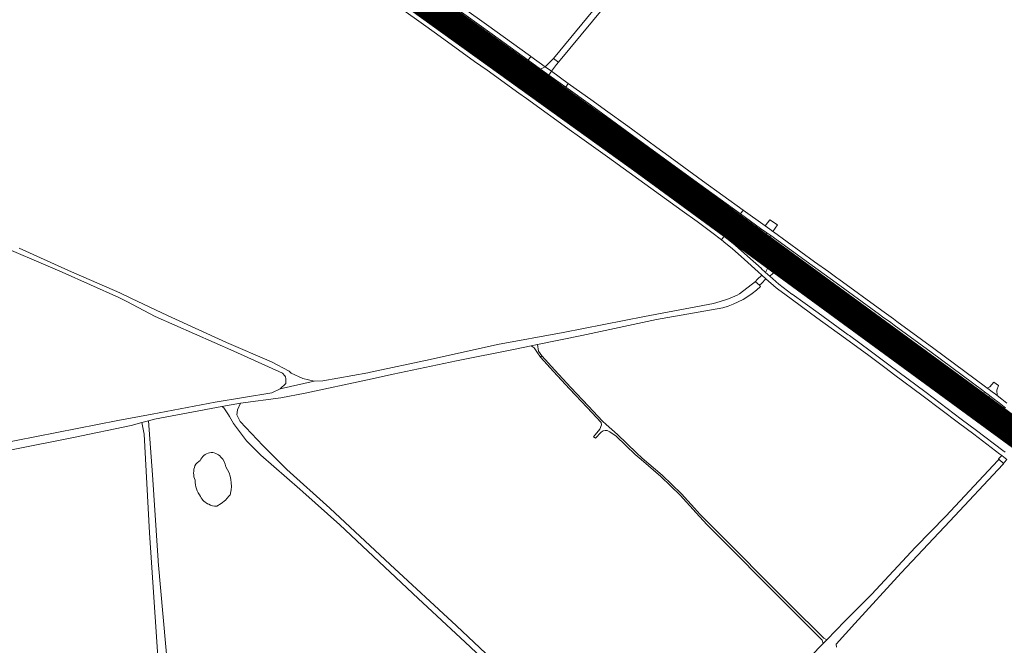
# Model space of a CAD drawing. Header units: metres. Extents: x 166325 to 190320, y 381923 to 404576.
# Tile 667 of 1056: x 172070 to 172601, y 399237 to 399574. Entities that reach past the tile are written whole.
import ezdxf

# ---------------------------------------------------------------- set-up
doc = ezdxf.new("R2010")
doc.units = ezdxf.units.M
for name, color, linetype, lineweight in [('B-WE-OG-WATER_MEER-GV', 8, 'Continuous', 18), ('B-WE-VH-VERHARDING_ASFALT-GV', 8, 'Continuous', 18), ('B-WE-VH-VERHARDING_BETON-GV', 8, 'Continuous', 18), ('B-WE-VH-VERHARDING_BETONSTRAATSTEEN-GV', 8, 'Continuous', 18), ('B-WE-VH-VERHARDING_FUNDERING_ZAND-GV', 8, 'Continuous', 18), ('B-WE-VH-VERHARDING_N-WEG', 8, 'Continuous', 18)]:
    doc.layers.add(name, color=color, linetype=linetype, lineweight=lineweight)

msp = doc.modelspace()

# ---------------------------------------------------------------- linework, layer by layer
at = {"layer": 'B-WE-OG-WATER_MEER-GV'}
for points in [[(172178.67, 399338.26, 0.5839135), (172167.558, 399336.355)], [(172181.33, 399332.995, 0.1545866), (172178.67, 399338.26)], [(172181.33, 399332.995, 0.1545866), (172178.67, 399338.26)], [(172164.677, 399333.593, 0.1886382), (172164.698, 399325.697)], [(172167.558, 399336.355, 0.1589583), (172164.677, 399333.593)], [(172183.843, 399318.707, 0.2068221), (172181.33, 399332.995)], [(172164.698, 399325.697, 0.1544208), (172167.704, 399316.914)], [(172167.704, 399316.914, 0.1829502), (172172.085, 399312.765)], [(172182.944, 399317.231, 0.3963605), (172183.843, 399318.707)], [(172182.944, 399317.231, 0.3963605), (172183.843, 399318.707)], [(172172.085, 399312.765, 0.1491211), (172176.382, 399311.706)], [(172172.085, 399312.765, 0.1491211), (172176.382, 399311.706)]]:
    msp.add_lwpolyline(points, format="xyb", dxfattribs=at)
at = {"layer": 'B-WE-OG-WATER_MEER-GV', "flags": 128}
msp.add_lwpolyline([(172176.382, 399311.706), (172178.855, 399313.189), (172181.061, 399315.046), (172182.944, 399317.231)], dxfattribs=at)
at = {"layer": 'B-WE-VH-VERHARDING_ASFALT-GV', "flags": 128}
for points in [[(172774.7, 399859.612), (172782.068, 399865.1), (172784.521, 399866.836), (172788.154, 399869.407), (172804.363, 399880.877), (172809.565, 399884.558), (172810.22, 399885.022), (172808.599, 399887.241), (172781.134, 399868.12), (172773.881, 399863.071), (172728.578, 399831.532), (172717.684, 399824.079), (172698.713, 399811.142), (172691.154, 399805.987), (172459.121, 399647.732), (172444.52, 399637.686), (172413.891, 399616.611), (172407.211, 399611.211), (172400.013, 399604.293), (172379.261, 399578.821), (172358.109, 399553.151), (172360.26, 399551.47), (172360.755, 399551.083), (172402.801, 399601.751)], [(172774.7, 399859.612), (172782.068, 399865.1), (172784.521, 399866.836), (172788.154, 399869.407), (172804.363, 399880.877), (172809.565, 399884.558), (172810.22, 399885.022), (172808.599, 399887.241), (172781.134, 399868.12), (172773.881, 399863.071), (172728.578, 399831.532), (172717.684, 399824.079), (172698.713, 399811.142), (172691.154, 399805.987), (172459.121, 399647.732), (172444.52, 399637.686), (172413.891, 399616.611), (172407.211, 399611.211), (172400.013, 399604.293), (172379.261, 399578.821), (172358.109, 399553.151), (172360.26, 399551.47), (172360.755, 399551.083), (172402.801, 399601.751)], [(172290.68, 399577.882), (172298.423, 399572.321), (172320.026, 399557.013), (172324.164, 399554.059), (172336.856, 399544.822), (172340.531, 399550.026), (172333.611, 399554.86), (172322.034, 399563.2), (172304.866, 399575.469)], [(172290.68, 399577.882), (172298.423, 399572.321), (172320.026, 399557.013), (172324.164, 399554.059), (172336.856, 399544.822), (172340.531, 399550.026), (172333.611, 399554.86), (172322.034, 399563.2), (172304.866, 399575.469)], [(172612.834, 399351.611), (172591.936, 399367.621), (172587.316, 399371.052), (172581.935, 399375.166), (172559.972, 399391.405), (172538.166, 399407.417), (172537.813, 399407.672), (172523.633, 399417.928), (172500.767, 399434.491), (172486.145, 399444.955), (172474.517, 399453.164), (172468.577, 399457.553), (172467.547, 399458.291), (172458.426, 399464.957), (172456.711, 399466.197), (172456.545, 399465.966), (172454.823, 399463.58), (172453.122, 399461.222), (172453.017, 399461.077), (172457.606, 399457.778), (172472.504, 399446.869), (172482.327, 399439.868), (172492.115, 399432.819), (172516.358, 399415.256), (172533.989, 399402.418), (172555.922, 399386.471), (172578.293, 399369.892), (172588.21, 399362.491), (172590.759, 399360.549), (172595.558, 399356.888), (172605.955, 399348.729)], [(172612.834, 399351.611), (172591.936, 399367.621), (172587.316, 399371.052), (172581.935, 399375.166), (172559.972, 399391.405), (172538.166, 399407.417), (172537.813, 399407.672), (172523.633, 399417.928), (172500.767, 399434.491), (172486.145, 399444.955), (172474.517, 399453.164), (172468.577, 399457.553), (172467.547, 399458.291), (172458.426, 399464.957), (172456.711, 399466.197), (172456.545, 399465.966), (172454.823, 399463.58), (172453.122, 399461.222), (172453.017, 399461.077), (172457.606, 399457.778), (172472.504, 399446.869), (172482.327, 399439.868), (172492.115, 399432.819), (172516.358, 399415.256), (172533.989, 399402.418), (172555.922, 399386.471), (172578.293, 399369.892), (172588.21, 399362.491), (172590.759, 399360.549), (172595.558, 399356.888), (172605.955, 399348.729)]]:
    msp.add_lwpolyline(points, dxfattribs=at)
for points in [[(172345.796, 399554.247), (172344.447, 399552.229), (172351.113, 399547.416), (172353.705, 399548.611)], [(172345.796, 399554.247), (172344.447, 399552.229), (172351.113, 399547.416), (172353.705, 399548.611)], [(172358.109, 399553.151), (172356.873, 399551.895), (172355.506, 399550.376), (172353.705, 399548.611), (172357.1, 399546.216), (172359.796, 399549.806), (172360.755, 399551.083), (172360.26, 399551.47)], [(172358.109, 399553.151), (172356.873, 399551.895), (172355.506, 399550.376), (172353.705, 399548.611), (172357.1, 399546.216), (172359.796, 399549.806), (172360.755, 399551.083), (172360.26, 399551.47)], [(172351.113, 399547.416), (172348.957, 399547.346), (172346.416, 399547.292), (172344.191, 399547.755), (172343.215, 399548.151), (172340.531, 399550.026), (172336.856, 399544.822), (172346.664, 399537.685), (172348.562, 399536.277), (172359.998, 399528.126), (172363.522, 399533.333), (172356.994, 399538.077), (172356.001, 399539.105), (172355.505, 399540.33), (172355.307, 399541.994), (172355.664, 399544.199)], [(172351.113, 399547.416), (172348.957, 399547.346), (172346.416, 399547.292), (172344.191, 399547.755), (172343.215, 399548.151), (172340.531, 399550.026), (172336.856, 399544.822), (172346.664, 399537.685), (172348.562, 399536.277), (172359.998, 399528.126), (172363.522, 399533.333), (172356.994, 399538.077), (172356.001, 399539.105), (172355.505, 399540.33), (172355.307, 399541.994), (172355.664, 399544.199)], [(172353.705, 399548.611), (172351.113, 399547.416), (172355.664, 399544.199), (172357.1, 399546.216)], [(172353.705, 399548.611), (172351.113, 399547.416), (172355.664, 399544.199), (172357.1, 399546.216)], [(172357.1, 399546.216), (172355.664, 399544.199), (172364.765, 399537.687), (172366.116, 399539.691)], [(172357.1, 399546.216), (172355.664, 399544.199), (172364.765, 399537.687), (172366.116, 399539.691)], [(172379.714, 399521.566), (172375.537, 399524.601), (172363.522, 399533.333), (172359.998, 399528.126), (172371.942, 399519.614), (172375.19, 399517.27), (172394.636, 399503.214), (172408.574, 399493.014), (172409.325, 399492.464), (172427.322, 399479.549), (172453.017, 399461.077), (172453.122, 399461.222), (172454.823, 399463.58), (172456.545, 399465.966), (172456.711, 399466.197), (172441.65, 399477.087), (172422.9, 399490.603), (172396.994, 399509.094)], [(172379.714, 399521.566), (172375.537, 399524.601), (172363.522, 399533.333), (172359.998, 399528.126), (172371.942, 399519.614), (172375.19, 399517.27), (172394.636, 399503.214), (172408.574, 399493.014), (172409.325, 399492.464), (172427.322, 399479.549), (172453.017, 399461.077), (172453.122, 399461.222), (172454.823, 399463.58), (172456.545, 399465.966), (172456.711, 399466.197), (172441.65, 399477.087), (172422.9, 399490.603), (172396.994, 399509.094)]]:
    msp.add_lwpolyline(points, close=True, dxfattribs=at)
at = {"layer": 'B-WE-VH-VERHARDING_BETON-GV', "flags": 128}
for points in [[(172258.615, 399592.415), (172286.674, 399572.298), (172294.974, 399566.347), (172315.533, 399551.49), (172322.306, 399546.733), (172339.336, 399534.491), (172343.468, 399531.541), (172367.894, 399513.998), (172370.921, 399511.82), (172387.268, 399500.011), (172407.321, 399485.473), (172427.467, 399471.021), (172435.57, 399465.164), (172443.63, 399459.329), (172448.817, 399455.256), (172450.262, 399457.259), (172445.068, 399461.284), (172437.016, 399467.149), (172428.927, 399472.999), (172408.824, 399487.527), (172406.055, 399489.524), (172388.75, 399502.001), (172372.422, 399513.761), (172369.325, 399515.984), (172346.759, 399532.178), (172343.246, 399534.703), (172340.734, 399536.429), (172323.723, 399548.688), (172316.884, 399553.522), (172296.441, 399568.316), (172288.095, 399574.279)], [(172258.615, 399592.415), (172286.674, 399572.298), (172294.974, 399566.347), (172315.533, 399551.49), (172322.306, 399546.733), (172339.336, 399534.491), (172343.468, 399531.541), (172367.894, 399513.998), (172370.921, 399511.82), (172387.268, 399500.011), (172407.321, 399485.473), (172427.467, 399471.021), (172435.57, 399465.164), (172443.63, 399459.329), (172448.817, 399455.256), (172450.262, 399457.259), (172445.068, 399461.284), (172437.016, 399467.149), (172428.927, 399472.999), (172408.824, 399487.527), (172406.055, 399489.524), (172388.75, 399502.001), (172372.422, 399513.761), (172369.325, 399515.984), (172346.759, 399532.178), (172343.246, 399534.703), (172340.734, 399536.429), (172323.723, 399548.688), (172316.884, 399553.522), (172296.441, 399568.316), (172288.095, 399574.279)], [(172304.026, 399581.315), (172325.007, 399566.231), (172344.447, 399552.229), (172345.796, 399554.247), (172345.682, 399554.328), (172321.907, 399571.49), (172299.525, 399587.578)], [(172304.026, 399581.315), (172325.007, 399566.231), (172344.447, 399552.229), (172345.796, 399554.247), (172345.682, 399554.328), (172321.907, 399571.49), (172299.525, 399587.578)], [(172602.723, 399367.242), (172599.925, 399369.481), (172597.462, 399371.384), (172596.508, 399372.122), (172594.785, 399373.379), (172592.367, 399375.228), (172592.141, 399375.403), (172591.146, 399376.172), (172563.399, 399396.813), (172543.428, 399411.354), (172541.507, 399412.738), (172535.266, 399417.233), (172512.047, 399434.109), (172511.016, 399434.857), (172506.649, 399438.024), (172499.01, 399443.564), (172476.73, 399459.664), (172476.383, 399459.912), (172474.75, 399461.08), (172472.333, 399462.827), (172460.465, 399471.401), (172459.02, 399469.397), (172469.889, 399461.534), (172473.246, 399459.106), (172475.4, 399457.642), (172497.62, 399441.533), (172510.624, 399432.134), (172533.918, 399415.159), (172535.666, 399413.915), (172540.074, 399410.776), (172541.971, 399409.425), (172561.944, 399394.826), (172589.691, 399374.186), (172590.738, 399373.323), (172593.408, 399371.345), (172595.125, 399370.05), (172598.495, 399367.554), (172601.307, 399365.335), (172602.02, 399364.798)], [(172602.723, 399367.242), (172599.925, 399369.481), (172597.462, 399371.384), (172596.508, 399372.122), (172594.785, 399373.379), (172592.367, 399375.228), (172592.141, 399375.403), (172591.146, 399376.172), (172563.399, 399396.813), (172543.428, 399411.354), (172541.507, 399412.738), (172535.266, 399417.233), (172512.047, 399434.109), (172511.016, 399434.857), (172506.649, 399438.024), (172499.01, 399443.564), (172476.73, 399459.664), (172476.383, 399459.912), (172474.75, 399461.08), (172472.333, 399462.827), (172460.465, 399471.401), (172459.02, 399469.397), (172469.889, 399461.534), (172473.246, 399459.106), (172475.4, 399457.642), (172497.62, 399441.533), (172510.624, 399432.134), (172533.918, 399415.159), (172535.666, 399413.915), (172540.074, 399410.776), (172541.971, 399409.425), (172561.944, 399394.826), (172589.691, 399374.186), (172590.738, 399373.323), (172593.408, 399371.345), (172595.125, 399370.05), (172598.495, 399367.554), (172601.307, 399365.335), (172602.02, 399364.798)], [(172601.757, 399340.834), (172600.515, 399341.857), (172586.413, 399352.493), (172578.101, 399358.736), (172559.125, 399372.988), (172539.112, 399388.004), (172528.954, 399395.501), (172517.829, 399403.71), (172517.092, 399404.197), (172500.834, 399415.944), (172486.818, 399425.985), (172486.636, 399426.115), (172479.668, 399431.469), (172474.761, 399435.707), (172472.481, 399437.805), (172470.2, 399439.861), (172470.267, 399439.806), (172462.862, 399446.613), (172456.1, 399452.452), (172452.623, 399455.429), (172450.262, 399457.259), (172448.817, 399455.256), (172451.114, 399453.452), (172454.597, 399450.653), (172461.231, 399444.759), (172468.515, 399438.045), (172470.503, 399436.24), (172472.704, 399434.265), (172478.186, 399429.514), (172479.68, 399428.377), (172482.961, 399426.025), (172500.209, 399413.358), (172515.577, 399402.242), (172516.357, 399401.697), (172527.481, 399393.477), (172537.616, 399385.987), (172541.644, 399382.978), (172557.629, 399371.037), (172576.65, 399356.734), (172584.944, 399350.521), (172599.013, 399339.881), (172599.996, 399339.164), (172602.647, 399336.938)], [(172601.757, 399340.834), (172600.515, 399341.857), (172586.413, 399352.493), (172578.101, 399358.736), (172559.125, 399372.988), (172539.112, 399388.004), (172528.954, 399395.501), (172517.829, 399403.71), (172517.092, 399404.197), (172500.834, 399415.944), (172486.818, 399425.985), (172486.636, 399426.115), (172479.668, 399431.469), (172474.761, 399435.707), (172472.481, 399437.805), (172470.2, 399439.861), (172470.267, 399439.806), (172462.862, 399446.613), (172456.1, 399452.452), (172452.623, 399455.429), (172450.262, 399457.259), (172448.817, 399455.256), (172451.114, 399453.452), (172454.597, 399450.653), (172461.231, 399444.759), (172468.515, 399438.045), (172470.503, 399436.24), (172472.704, 399434.265), (172478.186, 399429.514), (172479.68, 399428.377), (172482.961, 399426.025), (172500.209, 399413.358), (172515.577, 399402.242), (172516.357, 399401.697), (172527.481, 399393.477), (172537.616, 399385.987), (172541.644, 399382.978), (172557.629, 399371.037), (172576.65, 399356.734), (172584.944, 399350.521), (172599.013, 399339.881), (172599.996, 399339.164), (172602.647, 399336.938)]]:
    msp.add_lwpolyline(points, dxfattribs=at)
msp.add_lwpolyline([(172366.116, 399539.691), (172364.765, 399537.687), (172378.017, 399528.041), (172384.648, 399523.247), (172396.807, 399514.508), (172421.952, 399496.202), (172437.13, 399485.231), (172459.02, 399469.397), (172460.465, 399471.401), (172438.557, 399487.229), (172418.334, 399501.847), (172415.888, 399503.636), (172398.219, 399516.558), (172386.105, 399525.223), (172379.455, 399530.037)], close=True, dxfattribs=at)
msp.add_lwpolyline([(172366.116, 399539.691), (172364.765, 399537.687), (172378.017, 399528.041), (172384.648, 399523.247), (172396.807, 399514.508), (172421.952, 399496.202), (172437.13, 399485.231), (172459.02, 399469.397), (172460.465, 399471.401), (172438.557, 399487.229), (172418.334, 399501.847), (172415.888, 399503.636), (172398.219, 399516.558), (172386.105, 399525.223), (172379.455, 399530.037)], close=True, dxfattribs=at)
at = {"layer": 'B-WE-VH-VERHARDING_BETONSTRAATSTEEN-GV', "flags": 128}
for points in [[(172472.333, 399462.827), (172474.75, 399461.08), (172476.383, 399459.912), (172479.004, 399463.356), (172474.91, 399466.109)], [(172472.333, 399462.827), (172474.75, 399461.08), (172476.383, 399459.912), (172479.004, 399463.356), (172474.91, 399466.109)], [(172475.4, 399457.642), (172473.246, 399459.106), (172472.14, 399457.627), (172468.577, 399457.553), (172474.517, 399453.164), (172474.039, 399456.03)], [(172475.4, 399457.642), (172473.246, 399459.106), (172472.14, 399457.627), (172468.577, 399457.553), (172474.517, 399453.164), (172474.039, 399456.03)], [(172472.504, 399446.869), (172473.563, 399444.498), (172474.031, 399442.462), (172474.003, 399440.679), (172472.481, 399437.805), (172474.761, 399435.707), (172478.053, 399438.549), (172479.846, 399439.267), (172482.327, 399439.868)], [(172472.504, 399446.869), (172473.563, 399444.498), (172474.031, 399442.462), (172474.003, 399440.679), (172472.481, 399437.805), (172474.761, 399435.707), (172478.053, 399438.549), (172479.846, 399439.267), (172482.327, 399439.868)], [(172472.704, 399434.265), (172470.503, 399436.24), (172467.975, 399433.941), (172467.013, 399432.878), (172467.189, 399432.72), (172469.306, 399430.821), (172470.413, 399431.811)], [(172472.704, 399434.265), (172470.503, 399436.24), (172467.975, 399433.941), (172467.013, 399432.878), (172467.189, 399432.72), (172469.306, 399430.821), (172470.413, 399431.811)], [(172595.758, 399378.581), (172593.613, 399376.165), (172592.141, 399375.403), (172592.367, 399375.228), (172594.785, 399373.379), (172596.508, 399372.122), (172597.462, 399371.384), (172597.268, 399374.226), (172598.229, 399376.859)], [(172595.758, 399378.581), (172593.613, 399376.165), (172592.141, 399375.403), (172592.367, 399375.228), (172594.785, 399373.379), (172596.508, 399372.122), (172597.462, 399371.384), (172597.268, 399374.226), (172598.229, 399376.859)], [(172593.408, 399371.345), (172590.738, 399373.323), (172589.536, 399371.461), (172587.316, 399371.052), (172591.936, 399367.621)], [(172593.408, 399371.345), (172590.738, 399373.323), (172589.536, 399371.461), (172587.316, 399371.052), (172591.936, 399367.621)], [(172602.647, 399336.938), (172599.996, 399339.164), (172598.63, 399337.597), (172598.299, 399337.217), (172598.42, 399337.1), (172600.836, 399334.767), (172601.396, 399335.439)], [(172602.647, 399336.938), (172599.996, 399339.164), (172598.63, 399337.597), (172598.299, 399337.217), (172598.42, 399337.1), (172600.836, 399334.767), (172601.396, 399335.439)]]:
    msp.add_lwpolyline(points, close=True, dxfattribs=at)
at = {"layer": 'B-WE-VH-VERHARDING_FUNDERING_ZAND-GV', "flags": 128}
for points in [[(172054.246, 399454.504), (172092.96, 399437.863), (172123.651, 399424.292), (172127.88, 399422.048), (172143.166, 399413.938), (172185.561, 399395.365), (172211.847, 399383.417), (172213.106, 399382.048), (172213.467, 399381.415), (172213.715, 399380.439), (172213.78, 399379.408), (172213.669, 399377.883), (172210.694, 399375.071), (172228.949, 399379.158), (172222.949, 399380.608), (172216.587, 399383.476), (172215.474, 399384.627), (172206.015, 399389.525), (172181.628, 399400.081), (172149.813, 399414.497), (172130.411, 399423.801), (172124.07, 399426.841), (172096.508, 399438.779), (172069.796, 399450.839)], [(172054.246, 399454.504), (172092.96, 399437.863), (172123.651, 399424.292), (172127.88, 399422.048), (172143.166, 399413.938), (172185.561, 399395.365), (172211.847, 399383.417), (172213.106, 399382.048), (172213.467, 399381.415), (172213.715, 399380.439), (172213.78, 399379.408), (172213.669, 399377.883), (172210.694, 399375.071), (172228.949, 399379.158), (172222.949, 399380.608), (172216.587, 399383.476), (172215.474, 399384.627), (172206.015, 399389.525), (172181.628, 399400.081), (172149.813, 399414.497), (172130.411, 399423.801), (172124.07, 399426.841), (172096.508, 399438.779), (172069.796, 399450.839)], [(172469.803, 399430.24), (172469.306, 399430.821), (172467.189, 399432.72), (172467.013, 399432.878), (172458.405, 399426.209), (172457.23, 399425.583)], [(172469.803, 399430.24), (172469.306, 399430.821), (172467.189, 399432.72), (172467.013, 399432.878), (172458.405, 399426.209), (172457.23, 399425.583)], [(172452.017, 399423.348), (172448.111, 399422.192), (172444.438, 399421.105), (172407.14, 399414.024), (172363.257, 399405.303), (172327.888, 399398.998), (172291.505, 399390.882), (172259.373, 399383.969), (172257.887, 399383.591), (172233.672, 399379.398), (172228.949, 399379.158), (172210.694, 399375.071), (172206.124, 399372.895), (172175.578, 399367.89), (172141.599, 399361.447), (172123.131, 399357.985), (172057.113, 399345.103)], [(172452.017, 399423.348), (172448.111, 399422.192), (172444.438, 399421.105), (172407.14, 399414.024), (172363.257, 399405.303), (172327.888, 399398.998), (172291.505, 399390.882), (172259.373, 399383.969), (172257.887, 399383.591), (172233.672, 399379.398), (172228.949, 399379.158), (172210.694, 399375.071), (172206.124, 399372.895), (172175.578, 399367.89), (172141.599, 399361.447), (172123.131, 399357.985), (172057.113, 399345.103)], [(172099.225, 399348.738), (172130.321, 399355.329), (172136.034, 399356.864), (172139.547, 399357.807), (172142.922, 399358.714), (172179.192, 399365.561), (172189.274, 399367.232), (172210.956, 399370.176), (172224.204, 399372.704), (172257.825, 399379.944), (172271.558, 399382.942), (172305.809, 399390.142), (172337.472, 399396.482), (172346.055, 399398.231), (172349.566, 399398.947), (172373.487, 399403.822), (172413.741, 399412.324), (172449.543, 399418.764)], [(172099.225, 399348.738), (172130.321, 399355.329), (172136.034, 399356.864), (172139.547, 399357.807), (172142.922, 399358.714), (172179.192, 399365.561), (172189.274, 399367.232), (172210.956, 399370.176), (172224.204, 399372.704), (172257.825, 399379.944), (172271.558, 399382.942), (172305.809, 399390.142), (172337.472, 399396.482), (172346.055, 399398.231), (172349.566, 399398.947), (172373.487, 399403.822), (172413.741, 399412.324), (172449.543, 399418.764)], [(172351.892, 399392.775), (172351.154, 399392.101), (172358.171, 399384.425), (172366.789, 399375.077), (172376.349, 399364.964), (172383.904, 399356.948), (172384.053, 399355.616), (172383.179, 399353.197), (172379.716, 399349.153), (172380.793, 399348.424), (172383.904, 399351.659)], [(172351.892, 399392.775), (172351.154, 399392.101), (172358.171, 399384.425), (172366.789, 399375.077), (172376.349, 399364.964), (172383.904, 399356.948), (172384.053, 399355.616), (172383.179, 399353.197), (172379.716, 399349.153), (172380.793, 399348.424), (172383.904, 399351.659)], [(172388.166, 399352.108), (172388.586, 399351.816), (172391.99, 399349.445), (172402.252, 399339.7), (172405.388, 399336.872), (172416.062, 399327.692), (172426.516, 399317.73), (172435.09, 399308.189), (172440.86, 399301.809), (172442.319, 399300.437), (172484.764, 399257.909), (172503.07, 399239.546), (172503.626, 399237.789), (172505.565, 399239.79), (172504.011, 399240.532), (172485.705, 399258.824), (172443.225, 399301.33), (172437.089, 399307.47), (172435.833, 399308.858), (172427.234, 399318.427), (172416.734, 399328.434), (172406.04, 399337.63), (172402.903, 399340.525), (172392.679, 399350.319), (172386.499, 399355.735), (172384.631, 399357.633), (172377.076, 399365.651), (172367.52, 399375.759), (172358.908, 399385.101), (172351.892, 399392.775)], [(172388.166, 399352.108), (172388.586, 399351.816), (172391.99, 399349.445), (172402.252, 399339.7), (172405.388, 399336.872), (172416.062, 399327.692), (172426.516, 399317.73), (172435.09, 399308.189), (172440.86, 399301.809), (172442.319, 399300.437), (172484.764, 399257.909), (172503.07, 399239.546), (172503.626, 399237.789), (172505.565, 399239.79), (172504.011, 399240.532), (172485.705, 399258.824), (172443.225, 399301.33), (172437.089, 399307.47), (172435.833, 399308.858), (172427.234, 399318.427), (172416.734, 399328.434), (172406.04, 399337.63), (172402.903, 399340.525), (172392.679, 399350.319), (172386.499, 399355.735), (172384.631, 399357.633), (172377.076, 399365.651), (172367.52, 399375.759), (172358.908, 399385.101), (172351.892, 399392.775)], [(172324.596, 399229.421), (172305.729, 399247.247), (172269.935, 399280.282), (172237.39, 399310.659), (172214.169, 399331.512), (172211.811, 399333.883), (172201.258, 399344.491), (172189.06, 399357.45), (172187.313, 399361.051), (172187.661, 399363.701), (172189.274, 399367.232), (172179.192, 399365.561), (172180.245, 399364.697), (172182.736, 399361.018), (172183.227, 399360.156), (172185.421, 399356.302), (172192.524, 399346.992), (172200.276, 399339.288), (172221.29, 399321.019), (172222.94, 399319.538), (172242.764, 399301.745), (172285.016, 399262.058), (172310.477, 399238.413), (172355.237, 399196.418)], [(172324.596, 399229.421), (172305.729, 399247.247), (172269.935, 399280.282), (172237.39, 399310.659), (172214.169, 399331.512), (172211.811, 399333.883), (172201.258, 399344.491), (172189.06, 399357.45), (172187.313, 399361.051), (172187.661, 399363.701), (172189.274, 399367.232), (172179.192, 399365.561), (172180.245, 399364.697), (172182.736, 399361.018), (172183.227, 399360.156), (172185.421, 399356.302), (172192.524, 399346.992), (172200.276, 399339.288), (172221.29, 399321.019), (172222.94, 399319.538), (172242.764, 399301.745), (172285.016, 399262.058), (172310.477, 399238.413), (172355.237, 399196.418)], [(172141.753, 399328.692), (172139.547, 399357.807), (172136.034, 399356.864), (172137.223, 399350.546), (172140.22, 399297.464), (172146.267, 399206.623), (172149.714, 399171.129), (172149.743, 399169.349), (172148.892, 399168.294), (172147.43, 399167.445), (172091.759, 399158.167), (172041.353, 399150.258)], [(172141.753, 399328.692), (172139.547, 399357.807), (172136.034, 399356.864), (172137.223, 399350.546), (172140.22, 399297.464), (172146.267, 399206.623), (172149.714, 399171.129), (172149.743, 399169.349), (172148.892, 399168.294), (172147.43, 399167.445), (172091.759, 399158.167), (172041.353, 399150.258)], [(172065.646, 399342.16), (172099.225, 399348.738)], [(172065.646, 399342.16), (172099.225, 399348.738)], [(172510.852, 399235.752), (172510.704, 399237.454), (172520.667, 399248.524), (172545.709, 399275.846), (172572.01, 399303.772), (172600.578, 399334.249), (172600.929, 399334.623), (172600.804, 399334.718), (172600.836, 399334.767), (172598.42, 399337.1), (172598.136, 399336.776), (172597.779, 399336.393), (172569.83, 399306.35), (172553.344, 399289.598), (172529.7, 399264.126), (172515.306, 399249.845), (172505.565, 399239.79), (172503.626, 399237.789), (172496.774, 399230.716)], [(172510.852, 399235.752), (172510.704, 399237.454), (172520.667, 399248.524), (172545.709, 399275.846), (172572.01, 399303.772), (172600.578, 399334.249), (172600.929, 399334.623), (172600.804, 399334.718), (172600.836, 399334.767), (172598.42, 399337.1), (172598.136, 399336.776), (172597.779, 399336.393), (172569.83, 399306.35), (172553.344, 399289.598), (172529.7, 399264.126), (172515.306, 399249.845), (172505.565, 399239.79), (172503.626, 399237.789), (172496.774, 399230.716)], [(171977.606, 399137.226), (171983.5, 399138.267), (172041.692, 399148.243), (172092.093, 399156.228), (172138.366, 399163.429), (172152.113, 399164.64), (172153.959, 399165.886), (172154.359, 399166.69), (172155.178, 399168.336), (172150.131, 399221.993), (172144.874, 399281.918), (172144.826, 399282.463), (172144.464, 399287.91), (172141.753, 399328.692)], [(171977.606, 399137.226), (171983.5, 399138.267), (172041.692, 399148.243), (172092.093, 399156.228), (172138.366, 399163.429), (172152.113, 399164.64), (172153.959, 399165.886), (172154.359, 399166.69), (172155.178, 399168.336), (172150.131, 399221.993), (172144.874, 399281.918), (172144.826, 399282.463), (172144.464, 399287.91), (172141.753, 399328.692)]]:
    msp.add_lwpolyline(points, dxfattribs=at)
at = {"layer": 'B-WE-VH-VERHARDING_FUNDERING_ZAND-GV'}
for points in [[(172449.543, 399418.764, 0.1229593), (172469.803, 399430.24)], [(172449.543, 399418.764, 0.1229593), (172469.803, 399430.24)], [(172457.23, 399425.583, -0.034031), (172452.017, 399423.348)], [(172457.23, 399425.583, -0.034031), (172452.017, 399423.348)], [(172383.904, 399351.659, -0.3326307), (172388.166, 399352.108)], [(172383.904, 399351.659, -0.3326307), (172388.166, 399352.108)]]:
    msp.add_lwpolyline(points, format="xyb", dxfattribs=at)
at = {"layer": 'B-WE-VH-VERHARDING_FUNDERING_ZAND-GV', "flags": 128}
msp.add_lwpolyline([(172349.566, 399398.947), (172346.055, 399398.231), (172347.766, 399397.08), (172349.135, 399394.97), (172351.154, 399392.101), (172351.892, 399392.775), (172349.988, 399395.403)], close=True, dxfattribs=at)
msp.add_lwpolyline([(172349.566, 399398.947), (172346.055, 399398.231), (172347.766, 399397.08), (172349.135, 399394.97), (172351.154, 399392.101), (172351.892, 399392.775), (172349.988, 399395.403)], close=True, dxfattribs=at)
at = {"layer": 'B-WE-VH-VERHARDING_N-WEG', "const_width": 15, "flags": 128}
msp.add_lwpolyline([(173453.188, 398438.797), (173413.568, 398474.865), (173371.641, 398520.865), (173305.872, 398617.876), (173277.719, 398660.529), (173210.923, 398748.559), (173113.661, 398855.093), (172861.828, 399116.306), (172681.023, 399288.642), (172610.903, 399348.55), (172406.916, 399497.704), (171891.191, 399868), (171559.294, 400108.807), (171535.188, 400130.123), (171464.786, 400206.138), (171431.081, 400243.302), (171407.048, 400274.952), (171392.346, 400303.775), (171330.906, 400417.844), (171304.894, 400470.122), (171281.992, 400494.707), (171149.856, 400620.613), (171111.403, 400643.785), (170969.651, 400712.311)], dxfattribs=at)

doc.saveas('drawing.dxf')
